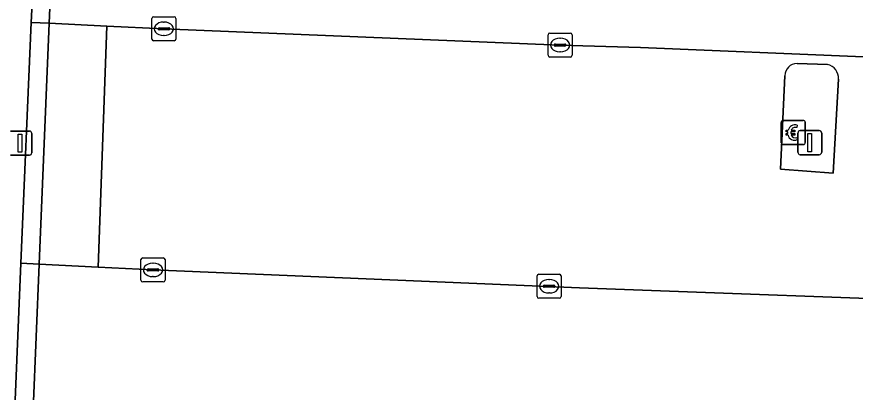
# Model space of a CAD drawing. Extents: x 160888 to 161385, y 386490 to 386908.
# Drawn here: x 161265.41 to 161300.21, y 386606.66 to 386622.26 of the extents above; entities that cross this region are included whole.
import ezdxf

# ---------------------------------------------------------------- set-up
doc = ezdxf.new("R2010")
doc.units = 0
for name, color, linetype in [('IMGEO_Betaalautomaat', 7, 'Continuous'), ('IMGEO_Groenvoorziening', 7, 'Continuous'), ('IMGEO_Haag', 7, 'Continuous'), ('IMGEO_Kolk', 7, 'Continuous'), ('IMGEO_Lichtmast', 7, 'Continuous'), ('IMGEO_Parkeervlak_open', 7, 'Continuous'), ('IMGEO_Rijbaan_lokaal_open', 7, 'Continuous'), ('IMGEO_Verkeerseiland_open', 7, 'Continuous'), ('IMGEO_Voetpad_open', 7, 'Continuous')]:
    doc.layers.add(name, color=color, linetype=linetype)

msp = doc.modelspace()

# ---------------------------------------------------------------- linework, layer by layer
at = {"layer": 'IMGEO_Betaalautomaat'}
for p, q in [((161297.135, 386617.021), (161297.135, 386617.862)), ((161297.135, 386617.862), (161297.135, 386617.021)), ((161297.21, 386617.945), (161298.051, 386617.945)), ((161298.051, 386617.945), (161297.21, 386617.945)), ((161298.134, 386617.871), (161298.134, 386617.03)), ((161298.134, 386617.03), (161298.134, 386617.871)), ((161297.418, 386617.409), (161297.418, 386617.477)), ((161297.539, 386617.477), (161297.539, 386617.409)), ((161297.797, 386617.75), (161297.78, 386617.65)), ((161297.784, 386617.244), (161297.806, 386617.157)), ((161298.06, 386616.946), (161297.219, 386616.946)), ((161297.219, 386616.946), (161298.06, 386616.946))]:
    msp.add_line(p, q, dxfattribs=at)
for points in [[(161297.418, 386617.477), (161297.349, 386617.477), (161297.349, 386617.546), (161297.428, 386617.546)], [(161297.55, 386617.546), (161297.697, 386617.546), (161297.697, 386617.477), (161297.539, 386617.477)], [(161297.423, 386617.34), (161297.349, 386617.34), (161297.349, 386617.409), (161297.418, 386617.409)], [(161297.539, 386617.409), (161297.697, 386617.409), (161297.697, 386617.34), (161297.553, 386617.34)]]:
    msp.add_lwpolyline(points, dxfattribs=at)
for centre, radius, start, end in [((161297.213, 386617.868), 0.0779, 92.4484, 184.2845), ((161297.213, 386617.868), 0.0779, 92.4484, 184.2845), ((161298.057, 386617.868), 0.0779, 2.4484, 94.2845), ((161298.057, 386617.868), 0.0779, 2.4484, 94.2845), ((161297.711, 386617.47), 0.293, 73.014, 165.0139), ((161297.717, 386617.483), 0.179, 69.3236, 159.5683), ((161297.684, 386617.395), 0.267, 191.8096, 297.0389), ((161297.717, 386617.41), 0.179, 202.7625, 291.8693), ((161297.213, 386617.024), 0.0779, 182.4484, 274.2845), ((161297.213, 386617.024), 0.0779, 182.4484, 274.2845), ((161298.057, 386617.024), 0.0779, 272.4484, 4.2845), ((161298.057, 386617.024), 0.0779, 272.4484, 4.2845)]:
    msp.add_arc(centre, radius, start, end, dxfattribs=at)
at = {"layer": 'IMGEO_Groenvoorziening'}
msp.add_lwpolyline([(161266.336, 386611.977), (161266.752, 386621.988), (161266.003, 386622.014), (161265.573, 386612.025)], close=True, dxfattribs=at)
at = {"layer": 'IMGEO_Haag'}
msp.add_lwpolyline([(161266.336, 386611.977), (161266.752, 386621.988), (161266.003, 386622.014), (161265.573, 386612.025)], close=True, dxfattribs=at)
at = {"layer": 'IMGEO_Kolk'}
for p, q in [((161271.012, 386621.329), (161271.012, 386622.181)), ((161271.087, 386622.255), (161271.939, 386622.255)), ((161271.5, 386622.035), (161271.525, 386622.035)), ((161272.013, 386622.181), (161272.013, 386621.329)), ((161271.271, 386621.749), (161271.271, 386621.761)), ((161271.709, 386621.712), (161271.311, 386621.712)), ((161271.314, 386621.798), (161271.712, 386621.798)), ((161271.755, 386621.761), (161271.755, 386621.749)), ((161271.939, 386621.255), (161271.087, 386621.255)), ((161271.523, 386621.475), (161271.498, 386621.475)), ((161287.459, 386620.654), (161287.459, 386621.506)), ((161287.534, 386621.58), (161288.386, 386621.58)), ((161287.947, 386621.36), (161287.972, 386621.36)), ((161288.46, 386621.506), (161288.46, 386620.654)), ((161287.718, 386621.074), (161287.718, 386621.086)), ((161288.156, 386621.037), (161287.758, 386621.037)), ((161287.761, 386621.123), (161288.159, 386621.123)), ((161288.202, 386621.086), (161288.202, 386621.074)), ((161288.386, 386620.58), (161287.534, 386620.58)), ((161287.97, 386620.8), (161287.945, 386620.8)), ((161270.635, 386612.243), (161271.487, 386612.243)), ((161270.56, 386611.317), (161270.56, 386612.169)), ((161271.048, 386612.023), (161271.073, 386612.023)), ((161271.561, 386612.169), (161271.561, 386611.317)), ((161270.819, 386611.737), (161270.819, 386611.749)), ((161271.257, 386611.7), (161270.859, 386611.7)), ((161270.862, 386611.786), (161271.26, 386611.786)), ((161271.303, 386611.749), (161271.303, 386611.737)), ((161287.078, 386611.564), (161287.93, 386611.564)), ((161271.487, 386611.243), (161270.635, 386611.243)), ((161271.071, 386611.463), (161271.046, 386611.463)), ((161287.003, 386610.638), (161287.003, 386611.49)), ((161287.491, 386611.344), (161287.516, 386611.344)), ((161288.004, 386611.49), (161288.004, 386610.638)), ((161287.262, 386611.058), (161287.262, 386611.07)), ((161287.7, 386611.021), (161287.302, 386611.021)), ((161287.305, 386611.107), (161287.703, 386611.107)), ((161287.746, 386611.07), (161287.746, 386611.058)), ((161287.93, 386610.564), (161287.078, 386610.564)), ((161287.514, 386610.784), (161287.489, 386610.784))]:
    msp.add_line(p, q, dxfattribs=at)
for points in [[(161271.012, 386621.329), (161271.012, 386622.181)], [(161271.087, 386622.255), (161271.939, 386622.255)], [(161272.013, 386622.181), (161272.013, 386621.329)], [(161271.939, 386621.255), (161271.087, 386621.255)], [(161287.459, 386620.654), (161287.459, 386621.506)], [(161287.534, 386621.58), (161288.386, 386621.58)], [(161288.46, 386621.506), (161288.46, 386620.654)], [(161288.386, 386620.58), (161287.534, 386620.58)], [(161270.635, 386612.243), (161271.487, 386612.243)], [(161270.56, 386611.317), (161270.56, 386612.169)], [(161271.561, 386612.169), (161271.561, 386611.317)], [(161287.078, 386611.564), (161287.93, 386611.564)], [(161271.487, 386611.243), (161270.635, 386611.243)], [(161287.003, 386610.638), (161287.003, 386611.49)], [(161288.004, 386611.49), (161288.004, 386610.638)], [(161287.93, 386610.564), (161287.078, 386610.564)]]:
    msp.add_lwpolyline(points, dxfattribs=at)
for centre, radius, start, end in [((161271.089, 386622.179), 0.0765, 91.552, 178.448), ((161271.089, 386622.179), 0.0765, 91.552, 178.448), ((161271.937, 386622.179), 0.0765, 1.552, 88.448), ((161271.937, 386622.179), 0.0765, 1.552, 88.448), ((161271.311, 386621.758), 0.0403, 85.8775, 175.7526), ((161271.308, 386621.748), 0.0366, 178.938, 274.7102), ((161271.712, 386621.755), 0.043, 264.8664, 352.4533), ((161271.716, 386621.76), 0.0386, 1.7309, 96.639), ((161271.089, 386621.331), 0.0765, 181.552, 268.448), ((161271.089, 386621.331), 0.0765, 181.552, 268.448), ((161271.937, 386621.331), 0.0765, 271.552, 358.448), ((161271.937, 386621.331), 0.0765, 271.552, 358.448), ((161287.536, 386621.504), 0.0765, 91.552, 178.448), ((161287.536, 386621.504), 0.0765, 91.552, 178.448), ((161288.384, 386621.504), 0.0765, 1.552, 88.448), ((161288.384, 386621.504), 0.0765, 1.552, 88.448), ((161287.758, 386621.083), 0.0403, 85.8775, 175.7526), ((161287.755, 386621.073), 0.0366, 178.938, 274.7102), ((161288.159, 386621.08), 0.043, 264.8664, 352.4533), ((161288.163, 386621.085), 0.0386, 1.7309, 96.639), ((161287.536, 386620.656), 0.0765, 181.552, 268.448), ((161287.536, 386620.656), 0.0765, 181.552, 268.448), ((161288.384, 386620.656), 0.0765, 271.552, 358.448), ((161288.384, 386620.656), 0.0765, 271.552, 358.448), ((161270.637, 386612.167), 0.0765, 91.552, 178.448), ((161270.637, 386612.167), 0.0765, 91.552, 178.448), ((161271.485, 386612.167), 0.0765, 1.552, 88.448), ((161271.485, 386612.167), 0.0765, 1.552, 88.448), ((161270.859, 386611.746), 0.0403, 85.8775, 175.7526), ((161270.856, 386611.736), 0.0366, 178.938, 274.7102), ((161271.26, 386611.743), 0.043, 264.8664, 352.4533), ((161271.264, 386611.748), 0.0386, 1.7309, 96.639), ((161287.08, 386611.488), 0.0765, 91.552, 178.448), ((161287.08, 386611.488), 0.0765, 91.552, 178.448), ((161287.928, 386611.488), 0.0765, 1.552, 88.448), ((161287.928, 386611.488), 0.0765, 1.552, 88.448), ((161270.637, 386611.319), 0.0765, 181.552, 268.448), ((161270.637, 386611.319), 0.0765, 181.552, 268.448), ((161271.485, 386611.319), 0.0765, 271.552, 358.448), ((161271.485, 386611.319), 0.0765, 271.552, 358.448), ((161287.302, 386611.067), 0.0403, 85.8775, 175.7526), ((161287.299, 386611.057), 0.0366, 178.938, 274.7102), ((161287.703, 386611.064), 0.043, 264.8664, 352.4533), ((161287.707, 386611.069), 0.0386, 1.7309, 96.639), ((161287.08, 386610.64), 0.0765, 181.552, 268.448), ((161287.08, 386610.64), 0.0765, 181.552, 268.448), ((161287.928, 386610.64), 0.0765, 271.552, 358.448), ((161287.928, 386610.64), 0.0765, 271.552, 358.448)]:
    msp.add_arc(centre, radius, start, end, dxfattribs=at)
for centre, major_axis, ratio, start_param, end_param in [((161271.499, 386621.755), (-0.387, 0.002), 0.722429, 4.712389, 7.853982), ((161271.524, 386621.755), (-0.39, 0.002), 0.717154, 1.570796, 4.712389), ((161287.946, 386621.08), (-0.387, 0.002), 0.722429, 4.712389, 7.853982), ((161287.971, 386621.08), (-0.39, 0.002), 0.717154, 1.570796, 4.712389), ((161271.047, 386611.743), (-0.387, 0.002), 0.722429, 4.712389, 7.853982), ((161271.072, 386611.743), (-0.39, 0.002), 0.717154, 1.570796, 4.712389), ((161287.49, 386611.064), (-0.387, 0.002), 0.722429, 4.712389, 7.853982), ((161287.515, 386611.064), (-0.39, 0.002), 0.717154, 1.570796, 4.712389)]:
    msp.add_ellipse(centre, major_axis=major_axis, ratio=ratio, start_param=start_param, end_param=end_param, dxfattribs=at)
at = {"layer": 'IMGEO_Lichtmast'}
for p, q in [((161265.14, 386617.508), (161265.93, 386617.508)), ((161265.93, 386617.508), (161265.14, 386617.508)), ((161297.827, 386616.627), (161297.827, 386617.427)), ((161297.827, 386617.427), (161297.827, 386616.627)), ((161297.927, 386617.527), (161298.717, 386617.527)), ((161298.717, 386617.527), (161297.927, 386617.527)), ((161298.817, 386617.427), (161298.817, 386616.627)), ((161298.817, 386616.627), (161298.817, 386617.427)), ((161266.03, 386617.408), (161266.03, 386616.608)), ((161266.03, 386616.608), (161266.03, 386617.408)), ((161265.93, 386616.508), (161265.14, 386616.508)), ((161265.14, 386616.508), (161265.93, 386616.508)), ((161298.717, 386616.527), (161297.927, 386616.527)), ((161297.927, 386616.527), (161298.717, 386616.527))]:
    msp.add_line(p, q, dxfattribs=at)
for points in [[(161265.46, 386617.383), (161265.61, 386617.383), (161265.61, 386616.633), (161265.46, 386616.633), (161265.46, 386617.383)], [(161298.247, 386617.402), (161298.397, 386617.402), (161298.397, 386616.652), (161298.247, 386616.652), (161298.247, 386617.402)]]:
    msp.add_lwpolyline(points, dxfattribs=at)
for centre, start, end in [((161265.93, 386617.408), 0, 90), ((161265.93, 386617.408), 360, 90), ((161297.927, 386617.427), 90, 180), ((161297.927, 386617.427), 90, 180), ((161298.717, 386617.427), 0, 90), ((161298.717, 386617.427), 360, 90), ((161265.93, 386616.608), 270, 0), ((161265.93, 386616.608), 270, 0), ((161297.927, 386616.627), 180, 270), ((161297.927, 386616.627), 180, 270), ((161298.717, 386616.627), 270, 0), ((161298.717, 386616.627), 270, 0)]:
    msp.add_arc(centre, 0.1, start, end, dxfattribs=at)
at = {"layer": 'IMGEO_Parkeervlak_open'}
for points in [[(161328.32, 386619.43), (161291.293, 386620.973), (161287.951, 386621.08), (161271.51, 386621.755), (161269.149, 386621.871), (161268.784, 386611.856), (161271.059, 386611.743), (161288.768, 386611), (161305.963, 386610.362), (161327.767, 386609.413)], [(161297.793, 386620.313), (161299.058, 386620.274)], [(161299.513, 386619.668), (161299.287, 386615.765), (161297.112, 386615.928), (161297.292, 386619.807)]]:
    msp.add_lwpolyline(points, dxfattribs=at)
for centre, radius, start, end in [((161297.799, 386619.806), 0.507, 90.685, 179.8839), ((161298.935, 386619.708), 0.58, 356.0766, 77.7237)]:
    msp.add_arc(centre, radius, start, end, dxfattribs=at)
at = {"layer": 'IMGEO_Rijbaan_lokaal_open'}
for points in [[(161330.836, 386625.258), (161330.715, 386625.24), (161323.947, 386625.613), (161288.171, 386627.099), (161271.806, 386627.765), (161267.01, 386627.969), (161266.752, 386621.988), (161269.149, 386621.871), (161271.51, 386621.755), (161287.951, 386621.08), (161291.293, 386620.973), (161328.32, 386619.43), (161328.381, 386619.422), (161328.442, 386619.414)], [(161328.011, 386609.395), (161327.767, 386609.413), (161305.963, 386610.362), (161288.768, 386611), (161271.059, 386611.743), (161268.784, 386611.856), (161266.336, 386611.977), (161266.084, 386605.945), (161270.092, 386605.796), (161270.334, 386605.784), (161276.984, 386605.493), (161277.281, 386605.481), (161287.255, 386605.082), (161325.188, 386603.53), (161325.478, 386603.521)]]:
    msp.add_lwpolyline(points, dxfattribs=at)
at = {"layer": 'IMGEO_Verkeerseiland_open'}
msp.add_lwpolyline([(161269.149, 386621.871), (161266.752, 386621.988), (161266.336, 386611.977), (161268.784, 386611.856)], close=True, dxfattribs=at)
for points in [[(161299.058, 386620.274), (161297.793, 386620.313)], [(161297.292, 386619.807), (161297.112, 386615.928), (161299.287, 386615.765), (161299.513, 386619.668)]]:
    msp.add_lwpolyline(points, dxfattribs=at)
for centre, radius, start, end in [((161297.799, 386619.806), 0.507, 90.685, 179.8839), ((161298.935, 386619.708), 0.58, 356.0766, 77.7237)]:
    msp.add_arc(centre, radius, start, end, dxfattribs=at)
at = {"layer": 'IMGEO_Voetpad_open'}
msp.add_lwpolyline([(161265.329, 386605.998), (161265.573, 386612.025), (161266.003, 386622.014), (161266.312, 386628.069), (161266.696, 386637.988)], dxfattribs=at)
for points in [[(161266.312, 386628.069), (161266.003, 386622.014), (161266.752, 386621.988), (161267.01, 386627.969)], [(161265.329, 386605.998), (161266.084, 386605.945), (161266.336, 386611.977), (161265.573, 386612.025)]]:
    msp.add_lwpolyline(points, close=True, dxfattribs=at)

doc.saveas('drawing.dxf')
